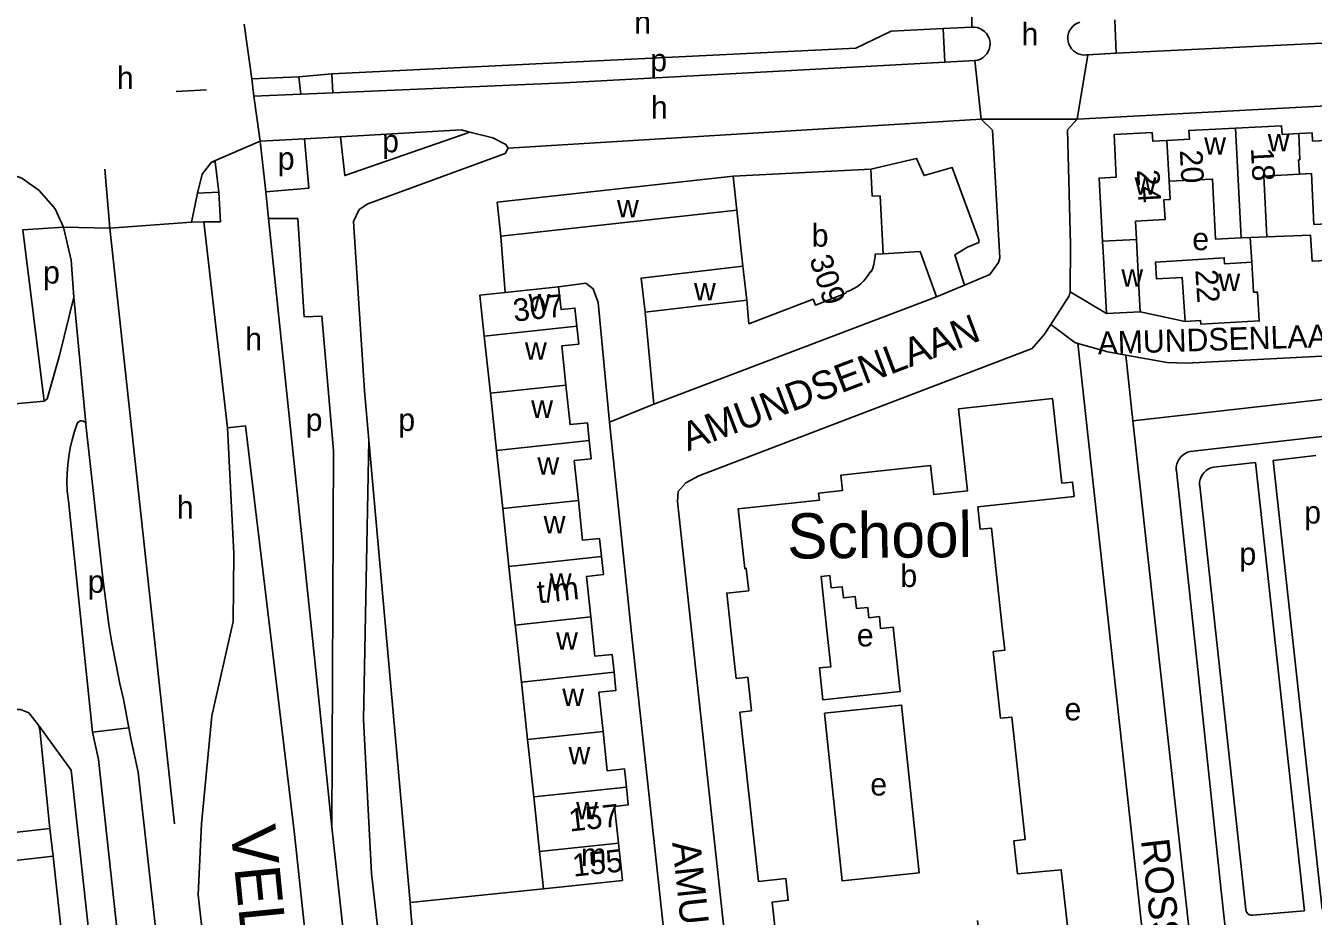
# Model space of a CAD drawing. Extents: x 159294 to 161936, y 384538 to 386517.
# Drawn here: x 161214 to 161441.8, y 385198.8 to 385356.4 of the extents above; entities that cross this region are included whole.
import ezdxf

# ---------------------------------------------------------------- set-up
doc = ezdxf.new("R2010")
doc.units = 0
for name, color, linetype in [('BLT_Basislijn', 7, 'Continuous'), ('BLT_Bebouwing', 7, 'Continuous'), ('BLT_Bebouwing_beschrifting', 7, 'Continuous'), ('BLT_Centroide', 7, 'Continuous'), ('BLT_Huisnummer', 7, 'Continuous'), ('BLT_Huisnummer_ tussenligend', 7, 'Continuous'), ('BLT_Huisnummer_reeks', 7, 'Continuous'), ('BLT_Onderverdeling_panden', 7, 'Continuous'), ('BLT_Straatnaam', 7, 'Continuous'), ('BLT_Straatnaam_hoofdweg', 7, 'Continuous'), ('BLT_Straatnaam_verkleind', 7, 'Continuous'), ('BLT_Vlakafsluiter', 7, 'Continuous')]:
    doc.layers.add(name, color=color, linetype=linetype)

msp = doc.modelspace()

# ---------------------------------------------------------------- linework, layer by layer
at = {"layer": 'BLT_Basislijn'}
for p, q in [((161406.92, 385351.56), (161406.66, 385357.5)), ((161367.13, 385355.47), (161376.31, 385355.93)), ((161376.31, 385355.93), (161381.38, 385356.18)), ((161376.6, 385350), (161376.31, 385355.93)), ((161406.92, 385351.56), (161453.46, 385353.88)), ((161401.9, 385351.31), (161406.92, 385351.56)), ((161381.89, 385350.27), (161376.6, 385350)), ((161262.31, 385347.41), (161253.96, 385347.04)), ((161253.96, 385347.04), (161254.35, 385343.96)), ((161262.31, 385347.41), (161268.14, 385347.93)), ((161262.63, 385344.31), (161262.31, 385347.41)), ((161268.14, 385347.93), (161268.3, 385344.59)), ((161240.6, 385344.8), (161245.95, 385345.11)), ((161254.35, 385343.96), (161262.63, 385344.31)), ((161262.63, 385344.31), (161268.3, 385344.59)), ((161292.56, 385337.63), (161296.61, 385336.59)), ((161255.47, 385335.98), (161263.29, 385336.43)), ((161263.29, 385336.43), (161269.69, 385336.8)), ((161227.98, 385331.08), (161228.85, 385320.62)), ((161244.39, 385326.79), (161243.33, 385321.68)), ((161244.39, 385326.79), (161248.16, 385326.96)), ((161248.16, 385326.96), (161248.46, 385321.74)), ((161256.95, 385322.33), (161256.45, 385327.01)), ((161243.33, 385321.68), (161245.51, 385321.74)), ((161245.51, 385321.74), (161249.69, 385285.26)), ((161265.1, 385244.04), (161256.95, 385322.33)), ((161228.85, 385320.62), (161240.31, 385215.18)), ((161298.8, 385309.21), (161298.02, 385319.22)), ((161430.91, 385314.59), (161430.62, 385318.95)), ((161398.8, 385309.33), (161398.87, 385317.69)), ((161380.09, 385310.5), (161375.16, 385308.47)), ((161325.12, 385289.44), (161375.16, 385308.47)), ((161405.21, 385305.49), (161398.8, 385309.33)), ((161323.56, 385305.75), (161325.12, 385289.44)), ((161419.12, 385304.1), (161411.19, 385305.8)), ((161405.46, 385298.73), (161400.15, 385300.22)), ((161400.15, 385300.22), (161412.68, 385185.85)), ((161408.61, 385298.15), (161405.46, 385298.73)), ((161408.61, 385298.15), (161409.89, 385286.53)), ((161224.61, 385285.86), (161224.58, 385286.11)), ((161227.69, 385258.18), (161224.61, 385285.86)), ((161321.27, 385247.77), (161317.24, 385286.25)), ((161409.89, 385286.53), (161431.91, 385086.54)), ((161460.02, 385285.66), (161420.04, 385281.06)), ((161434.71, 385279.5), (161442.28, 385280.38)), ((161424.16, 385278.29), (161431.6, 385279.15)), ((161431.6, 385279.15), (161440.26, 385199.79)), ((161434.71, 385279.5), (161443.38, 385200.06)), ((161417.59, 385277.64), (161421.24, 385243.6)), ((161421.71, 385275), (161429.86, 385199.98)), ((161265.93, 385235.97), (161265.1, 385244.04)), ((161421.24, 385243.6), (161425.45, 385203.84)), ((161254.41, 385040.38), (161233.84, 385224.3)), ((161218.23, 385214.36), (161218.81, 385209.42)), ((161268.54, 385148.68), (161261.48, 385213.89)), ((161268.16, 385214.55), (161284.03, 385069.52)), ((161218.81, 385209.42), (161223.09, 385169.82)), ((161250.58, 385147.29), (161244.5, 385202.61)), ((161305.61, 385203.67), (161281.98, 385201.24)), ((161425.45, 385203.84), (161429.29, 385168.62)), ((161431.08, 385198.98), (161440.26, 385199.79))]:
    msp.add_line(p, q, dxfattribs=at)
for points in [[(161367.13, 385355.47), (161360.88, 385352.49), (161268.14, 385347.93)], [(161381.38, 385356.18), (161381.87, 385356.18), (161382.35, 385356.11), (161382.81, 385355.95), (161383.24, 385355.73), (161383.63, 385355.43), (161383.96, 385355.08), (161384.23, 385354.68), (161384.43, 385354.23), (161384.56, 385353.76), (161384.61, 385353.28), (161384.58, 385352.79), (161384.47, 385352.32), (161384.28, 385351.87), (161384.03, 385351.46), (161383.71, 385351.09), (161383.33, 385350.78), (161382.91, 385350.54), (161382.45, 385350.37), (161381.89, 385350.27)], [(161400.52, 385357.08), (161400.06, 385356.91), (161399.64, 385356.66), (161399.26, 385356.35), (161398.95, 385355.98), (161398.69, 385355.57), (161398.51, 385355.11), (161398.4, 385354.64), (161398.37, 385354.15), (161398.42, 385353.67), (161398.55, 385353.2), (161398.76, 385352.76), (161399.03, 385352.36), (161399.37, 385352), (161399.76, 385351.71), (161400.19, 385351.49), (161400.65, 385351.33), (161401.13, 385351.26), (161401.62, 385351.27), (161401.9, 385351.31)], [(161376.6, 385350), (161309.24, 385346.32)], [(161268.3, 385344.59), (161309.24, 385346.32)], [(161400, 385339.9), (161470.66, 385343.66)], [(161299.32, 385334.75), (161383.06, 385339.92)], [(161383.06, 385339.92), (161385.04, 385337.95), (161386.31, 385315.35), (161386.12, 385314.54), (161384.56, 385312.42), (161380.09, 385310.5)], [(161398.87, 385317.69), (161398.32, 385338.01), (161400, 385339.9)], [(161269.69, 385336.8), (161291, 385338.03), (161292.56, 385337.63)], [(161269.69, 385336.8), (161270.43, 385329.93), (161292.56, 385337.63)], [(161256.45, 385327.01), (161255.47, 385335.98)], [(161256.45, 385327.01), (161264.09, 385327.71), (161263.29, 385336.43)], [(161299.32, 385334.75), (161298.8, 385333.82), (161274.52, 385324.92), (161272.95, 385323.9), (161271.97, 385321.77), (161273.89, 385291.83), (161274.67, 385283.08)], [(161299.32, 385334.75), (161298.8, 385333.82), (161274.52, 385324.92), (161272.95, 385323.9), (161271.97, 385321.77), (161273.89, 385291.83), (161274.67, 385283.08)], [(161299.32, 385334.75), (161298.8, 385333.82), (161274.52, 385324.92), (161272.95, 385323.9), (161271.97, 385321.77), (161273.89, 385291.83), (161274.67, 385283.08)], [(161299.32, 385334.75), (161298.9, 385335.43), (161296.61, 385336.59)], [(161248.16, 385326.96), (161247.51, 385332.36), (161246.87, 385332.28)], [(161363.52, 385331.04), (161371.62, 385332.94), (161372.94, 385329.92), (161377.93, 385331.33), (161382.65, 385318.55), (161382.65, 385318.07), (161380.61, 385317.23), (161378.38, 385315.86), (161380.09, 385310.5)], [(161220.67, 385320.77), (161219.2, 385324.04), (161216.35, 385327.27), (161213.3, 385329.46), (161209.64, 385330.76)], [(161246.87, 385332.28), (161245.2, 385330.16), (161244.39, 385326.79)], [(161248.46, 385321.74), (161245.51, 385321.74)], [(161256.95, 385322.33), (161262.09, 385322.33), (161263.21, 385304.94), (161266.38, 385305.03), (161268.45, 385281.27), (161268.16, 385214.55)], [(161220.67, 385320.77), (161213.47, 385320.34), (161217.21, 385289.99)], [(161222.47, 385308.41), (161222.01, 385314.95), (161220.67, 385320.77)], [(161433.61, 385319.1), (161441.29, 385319.38), (161441.59, 385314.77), (161464.13, 385315.75), (161464.34, 385312.45)], [(161375.16, 385308.47), (161372.26, 385316.46), (161365.67, 385316.06)], [(161308.27, 385310.21), (161313.1, 385310.86), (161314.37, 385309.88), (161315.24, 385307.44), (161317.24, 385286.25)], [(161217.21, 385289.99), (161217.77, 385290.37), (161219.97, 385298.09), (161222.47, 385308.41)], [(161395.38, 385303.56), (161398.59, 385308.62), (161398.8, 385309.33)], [(161395.38, 385303.56), (161394.25, 385301.83), (161392.06, 385299.32), (161333.06, 385276.78), (161330.78, 385275.52), (161329.4, 385273.98), (161329.29, 385272.23), (161339.55, 385177.76)], [(161400.15, 385300.22), (161399.59, 385300.37), (161395.38, 385303.56)], [(161409.89, 385286.53), (161500, 385296.63), (161566.9, 385304.12)], [(161445.59, 385298.09), (161419.38, 385296.69), (161415.97, 385296.8), (161408.61, 385298.15)], [(161210.1, 385289.36), (161217.21, 385289.99)], [(161325.12, 385289.44), (161324.5, 385289.2), (161317.24, 385286.25)], [(161223.08, 385286.02), (161222.59, 385284.6), (161222.17, 385283.15), (161221.83, 385281.68), (161221.57, 385280.2), (161221.39, 385278.7), (161221.29, 385277.19), (161221.27, 385275.69), (161221.32, 385274.18), (161221.46, 385272.68), (161221.51, 385272.34)], [(161224.58, 385286.11), (161224.35, 385286.3), (161224.14, 385286.43), (161223.89, 385286.49), (161223.64, 385286.48), (161223.4, 385286.38), (161223.2, 385286.22), (161223.08, 385286.02)], [(161249.69, 385285.26), (161250.8, 385263.01), (161250.65, 385250.97), (161246.9, 385234.27), (161245.1, 385215.19), (161244.5, 385202.61)], [(161249.69, 385285.26), (161252.85, 385285.62), (161261.48, 385213.89)], [(161274.67, 385283.08), (161273.73, 385233.58), (161275.14, 385206.35), (161288.77, 385086.58), (161293.32, 385043.97)], [(161274.67, 385283.08), (161281.98, 385201.24)], [(161420.04, 385281.06), (161419.57, 385280.93), (161419.12, 385280.73), (161418.71, 385280.45), (161418.35, 385280.12), (161418.05, 385279.73), (161417.82, 385279.29), (161417.66, 385278.83), (161417.57, 385278.34), (161417.57, 385277.85), (161417.59, 385277.64)], [(161424.16, 385278.29), (161423.69, 385278.17), (161423.24, 385277.98), (161422.84, 385277.71), (161422.48, 385277.38), (161422.18, 385277), (161421.94, 385276.57), (161421.78, 385276.11), (161421.7, 385275.63), (161421.7, 385275.15), (161421.71, 385275)], [(161221.51, 385272.34), (161225.77, 385231.42)], [(161227.69, 385258.18), (161228.12, 385254.52), (161228.63, 385250.86), (161228.82, 385249.7)], [(161228.82, 385249.7), (161229.22, 385247.22), (161229.89, 385243.58), (161230.64, 385239.97), (161231.25, 385237.25)], [(161321.27, 385247.77), (161330.13, 385166.21), (161330.18, 385165.8)], [(161231.25, 385237.25), (161232.21, 385232.16)], [(161190.46, 385233.23), (161210.86, 385235.41), (161213.05, 385235.42), (161214.5, 385234.81), (161216.25, 385232.63)], [(161268.16, 385214.55), (161265.93, 385235.97)], [(161216.25, 385232.63), (161216.44, 385231.87), (161218.23, 385214.36)], [(161243.24, 385029.45), (161222.02, 385224.69), (161216.25, 385232.63)], [(161225.77, 385231.42), (161232.21, 385232.16)], [(161232.21, 385232.16), (161232.57, 385230.26), (161233.84, 385224.3)], [(161247.66, 385035.05), (161226.85, 385226.56), (161225.77, 385231.42)], [(161218.23, 385214.36), (161193.1, 385211.51), (161191.86, 385217.67)], [(161218.81, 385209.42), (161196.05, 385206.87), (161195.35, 385206.33), (161199.66, 385167.55), (161199.98, 385167.23), (161223.09, 385169.82)], [(161281.98, 385201.24), (161282.14, 385199.5), (161282.6, 385194.33)], [(161429.86, 385199.98), (161429.91, 385199.7), (161430.04, 385199.44), (161430.24, 385199.22), (161430.49, 385199.07), (161430.77, 385198.98), (161431.08, 385198.98)]]:
    msp.add_lwpolyline(points, dxfattribs=at)
at = {"layer": 'BLT_Bebouwing'}
for p, q in [((161363.52, 385331.04), (161339.17, 385329.8)), ((161339.82, 385323.81), (161298.02, 385319.22)), ((161339.82, 385323.81), (161340.87, 385313.86)), ((161429.07, 385318.87), (161430.62, 385318.95)), ((161430.62, 385318.95), (161433.61, 385319.1)), ((161404.51, 385318.31), (161404.67, 385315.43)), ((161364.25, 385315.99), (161365.67, 385316.06)), ((161404.67, 385315.43), (161405.02, 385308.8)), ((161363.37, 385312.89), (161363.56, 385312.85)), ((161298.8, 385309.21), (161308.27, 385310.21)), ((161323.56, 385305.75), (161341.57, 385307.84)), ((161405.02, 385308.8), (161405.21, 385305.49)), ((161405.21, 385305.49), (161411.19, 385305.8)), ((161296.19, 385291.38), (161295.1, 385301.51)), ((161297.28, 385281.23), (161296.19, 385291.38)), ((161298.38, 385270.96), (161297.28, 385281.23)), ((161299.48, 385260.73), (161298.38, 385270.96)), ((161300.6, 385250.35), (161299.48, 385260.73)), ((161302.77, 385230.08), (161301.68, 385240.25)), ((161303.87, 385219.92), (161302.77, 385230.08)), ((161304.9, 385210.26), (161303.87, 385219.92)), ((161305.61, 385203.67), (161304.9, 385210.26))]:
    msp.add_line(p, q, dxfattribs=at)
for points in [[(161415.92, 385336.14), (161413.4, 385336), (161413.32, 385337.54), (161406.55, 385337.18), (161406.95, 385329.64), (161403.91, 385329.48), (161404.51, 385318.31)], [(161428.07, 385338.32), (161419.81, 385337.89), (161419.89, 385336.35), (161415.92, 385336.14)], [(161439.24, 385337.35), (161436.27, 385337.2), (161436.19, 385338.75), (161428.07, 385338.32)], [(161449.85, 385336.44), (161441.68, 385336.01), (161441.6, 385337.48), (161439.24, 385337.35)], [(161365.67, 385316.06), (161365.16, 385326.33), (161363.76, 385326.27), (161363.52, 385331.04)], [(161433.61, 385319.1), (161433.06, 385329.82), (161439.34, 385330.15)], [(161439.34, 385330.15), (161441.47, 385330.26), (161441.93, 385321.26), (161450.32, 385321.69), (161450.18, 385324.45), (161450.48, 385324.46)], [(161298.02, 385319.22), (161297.37, 385325.2), (161339.17, 385329.8)], [(161410.53, 385318.62), (161410.37, 385321.82), (161415.59, 385322.13), (161415.38, 385325.64), (161416.47, 385325.7), (161416.3, 385328.91)], [(161416.3, 385328.91), (161423.98, 385329.31), (161424.53, 385318.64), (161429.07, 385318.87)], [(161411.02, 385309.11), (161410.53, 385318.62)], [(161363.56, 385312.85), (161363.84, 385313.5), (161364.06, 385314.17), (161364.19, 385314.87), (161364.25, 385315.58), (161364.25, 385315.99)], [(161430.91, 385314.59), (161426.12, 385314.29), (161426.06, 385315.36), (161413.87, 385314.58), (161414.06, 385311.61), (161418.62, 385311.9), (161419.12, 385304.1)], [(161419.12, 385304.1), (161421.86, 385304.25), (161421.89, 385303.64), (161432.24, 385304.19), (161431.91, 385309.3), (161431.24, 385309.26), (161430.91, 385314.59)], [(161340.87, 385313.86), (161322.86, 385311.77), (161323.56, 385305.75)], [(161359.14, 385309.34), (161359.84, 385309.59), (161360.51, 385309.91), (161361.14, 385310.3), (161361.73, 385310.76), (161362.26, 385311.28), (161362.73, 385311.86), (161363.14, 385312.48), (161363.37, 385312.89)], [(161308.27, 385310.21), (161308.69, 385306.19), (161311.15, 385306.45), (161311.49, 385303.27)], [(161295.1, 385301.51), (161294.32, 385308.74), (161298.8, 385309.21)], [(161341.57, 385307.84), (161341.94, 385303.68), (161353.33, 385308.01), (161353.72, 385306.98), (161359.11, 385309.13), (161359.14, 385309.34)], [(161411.19, 385305.8), (161411.02, 385309.11)], [(161311.49, 385303.27), (161311.83, 385300.08), (161308.83, 385299.76), (161309.56, 385292.82)], [(161309.56, 385292.82), (161310.3, 385285.84), (161313.35, 385286.17), (161313.68, 385283)], [(161347.75, 385185.72), (161346.04, 385201.32), (161348.9, 385201.64), (161348.48, 385205.47), (161343.65, 385204.94), (161340.36, 385234.93), (161342.38, 385235.15), (161341.73, 385241.13), (161339.69, 385240.9), (161338.69, 385250), (161338.03, 385256), (161341.9, 385256.43), (161341.47, 385260.39), (161341.19, 385260.36), (161340.03, 385270.9), (161354.41, 385272.48), (161354.28, 385273.69), (161358.49, 385274.15), (161358.2, 385276.86), (161374.07, 385278.6), (161374.64, 385273.46), (161380.62, 385274.12), (161379.03, 385288.61), (161395.67, 385290.44), (161397.32, 385275.44), (161399.2, 385275.65), (161399.47, 385273.13), (161382.45, 385271.27), (161382.88, 385267.31), (161384.84, 385267.52), (161386.77, 385250)], [(161313.68, 385283), (161314.02, 385279.79), (161311.02, 385279.47), (161311.77, 385272.4)], [(161311.77, 385272.4), (161312.52, 385265.35), (161315.52, 385265.67), (161315.86, 385262.49)], [(161315.86, 385262.49), (161316.2, 385259.29), (161313.19, 385258.97), (161313.96, 385251.78)], [(161367.44, 385250), (161365.24, 385249.76), (161365.02, 385251.85), (161363.18, 385251.65), (161362.98, 385253.48), (161360.99, 385253.27), (161360.76, 385255.4), (161358.65, 385255.17), (161358.44, 385257.14), (161356.51, 385256.93), (161356.28, 385259.12), (161354.71, 385258.95), (161355.68, 385250), (161356.45, 385242.98), (161354.4, 385242.76), (161355.01, 385237.12), (161368.68, 385238.6), (161367.44, 385250)], [(161301.68, 385240.25), (161300.64, 385250), (161300.6, 385250.35)], [(161313.96, 385251.78), (161314.7, 385244.83), (161317.74, 385245.15), (161318.07, 385242.01)], [(161386.77, 385250), (161387.22, 385245.89), (161385.18, 385245.67), (161386.47, 385233.85), (161388.45, 385234.07), (161390.82, 385212.39), (161388.83, 385212.17), (161389.49, 385206.31)], [(161318.07, 385242.01), (161318.41, 385238.79), (161315.41, 385238.47), (161316.14, 385231.52)], [(161355.31, 385234.75), (161368.95, 385236.19), (161372.08, 385206.5), (161358.43, 385205.07), (161355.31, 385234.75)], [(161316.14, 385231.52), (161316.88, 385224.57), (161319.92, 385224.89), (161320.26, 385221.68)], [(161320.26, 385221.68), (161320.59, 385218.5), (161318.17, 385218.25), (161318.86, 385211.76)], [(161318.86, 385211.76), (161319.56, 385205.15), (161305.61, 385203.67)], [(161389.49, 385206.31), (161397.22, 385207.04), (161398.94, 385191.34), (161383.33, 385189.62), (161382.41, 385198.03)]]:
    msp.add_lwpolyline(points, dxfattribs=at)
at = {"layer": 'BLT_Onderverdeling_panden'}
for p, q in [((161429.07, 385318.87), (161428.07, 385338.32)), ((161415.92, 385336.14), (161416.3, 385328.91)), ((161339.82, 385323.81), (161339.17, 385329.8)), ((161404.51, 385318.31), (161410.53, 385318.62)), ((161340.87, 385313.86), (161341.57, 385307.84)), ((161311.49, 385303.27), (161295.1, 385301.51)), ((161309.56, 385292.82), (161296.19, 385291.38)), ((161313.68, 385283), (161297.28, 385281.23)), ((161311.77, 385272.4), (161298.38, 385270.96)), ((161315.86, 385262.49), (161299.48, 385260.73)), ((161313.96, 385251.78), (161300.6, 385250.35)), ((161318.07, 385242.01), (161301.68, 385240.25)), ((161316.14, 385231.52), (161302.77, 385230.08)), ((161320.26, 385221.68), (161303.87, 385219.92)), ((161318.86, 385211.76), (161304.9, 385210.26))]:
    msp.add_line(p, q, dxfattribs=at)
msp.add_lwpolyline([(161439.34, 385330.15), (161439.21, 385332.68), (161439.42, 385332.69), (161439.24, 385337.35)], dxfattribs=at)
at = {"layer": 'BLT_Vlakafsluiter'}
for p, q in [((161381.38, 385356.18), (161381.37, 385367.67)), ((161252.62, 385356.7), (161253.96, 385347.04)), ((161401.9, 385351.31), (161400, 385339.9)), ((161383.06, 385339.92), (161381.89, 385350.27)), ((161254.35, 385343.96), (161255.47, 385335.98)), ((161383.06, 385339.92), (161400, 385339.9)), ((161246.87, 385332.28), (161255.47, 385335.98)), ((161228.85, 385320.62), (161243.33, 385321.68)), ((161220.67, 385320.77), (161228.85, 385320.62)), ((161224.58, 385286.11), (161222.47, 385308.41))]:
    msp.add_line(p, q, dxfattribs=at)

# ---------------------------------------------------------------- texts
at = {"layer": 'BLT_Bebouwing_beschrifting'}
msp.add_text('School', height=8, rotation=0.495, dxfattribs=at).set_placement((161348.74, 385262.11))
at = {"layer": 'BLT_Centroide'}
for s, p in [('h', (161321.65, 385355.06)), ('h', (161390.17, 385352.97)), ('p', (161324.47, 385348.38)), ('h', (161230.1, 385345.22)), ('h', (161324.59, 385339.99)), ('p', (161277.04, 385334.04)), ('w', (161433.75, 385334.23)), ('w', (161422.5, 385333.62)), ('p', (161258.57, 385330.96)), ('w', (161410.19, 385326.55)), ('w', (161318.59, 385322.5)), ('b', (161353.05, 385317.34)), ('e', (161420.4, 385316.71)), ('p', (161217.04, 385310.8)), ('w', (161407.84, 385310.27)), ('w', (161425.01, 385309.5)), ('w', (161332.22, 385307.81)), ('w', (161302.93, 385305.88)), ('h', (161252.81, 385299)), ('w', (161302.31, 385297.31)), ('w', (161303.41, 385287.03)), ('p', (161263.5, 385284.72)), ('p', (161279.9, 385284.72)), ('w', (161304.51, 385276.97)), ('h', (161240.7, 385269.2)), ('p', (161440.2, 385268.32)), ('w', (161305.62, 385266.56)), ('p', (161428.74, 385260.99)), ('w', (161306.71, 385256.41)), ('b', (161368.75, 385257.09)), ('p', (161224.95, 385256.06)), ('w', (161307.82, 385246)), ('e', (161361.03, 385246.57)), ('w', (161308.91, 385236.03)), ('e', (161397.78, 385233.48)), ('w', (161310.01, 385225.72)), ('e', (161363.41, 385220.17)), ('w', (161311.35, 385215.97)), ('m', (161312.23, 385207.72))]:
    msp.add_text(s, height=4, dxfattribs=at).set_placement(p)
at = {"layer": 'BLT_Huisnummer'}
for s, rotation, p in [('24', 273.02, (161410.58, 385330.93)), ('309', 288.0812, (161352.59, 385315.16)), ('22', 273.6468, (161420.93, 385313.2)), ('155', 6.1319, (161310.9, 385205.8))]:
    msp.add_text(s, height=4, rotation=rotation, dxfattribs=at).set_placement(p)
at = {"layer": 'BLT_Huisnummer_ tussenligend'}
for s, p in [('20', (161418.18, 385334.39)), ('18', (161430.76, 385334.76))]:
    msp.add_text(s, height=4, rotation=272.9516, dxfattribs=at).set_placement(p)
at = {"layer": 'BLT_Huisnummer_reeks'}
for s, rotation, p in [('307', 6.1283, (161300.4, 385304.05)), ('t/m', 6.1289, (161304.65, 385254.19)), ('157', 6.1319, (161310.26, 385213.79))]:
    msp.add_text(s, height=4, rotation=rotation, dxfattribs=at).set_placement(p)
at = {"layer": 'BLT_Straatnaam'}
for s, rotation, p in [('AMUNDSENLAAN', 20.7554, (161331.14, 385281.08)), ('AMUNDSENLAAN', 276.0396, (161328.35, 385211.84)), ('ROSSPAD', 276.3921, (161411.3, 385212.3))]:
    msp.add_text(s, height=5, rotation=rotation, dxfattribs=at).set_placement(p)
at = {"layer": 'BLT_Straatnaam_hoofdweg'}
msp.add_text('VELDMAARSCHALK MONTGOMERYLAAN', height=7.9999, rotation=275.6963, dxfattribs=at).set_placement((161250.17, 385214.53))
at = {"layer": 'BLT_Straatnaam_verkleind'}
msp.add_text('AMUNDSENLAAN', height=4, rotation=1.8301, dxfattribs=at).set_placement((161403.7, 385298.27))

doc.saveas('drawing.dxf')
